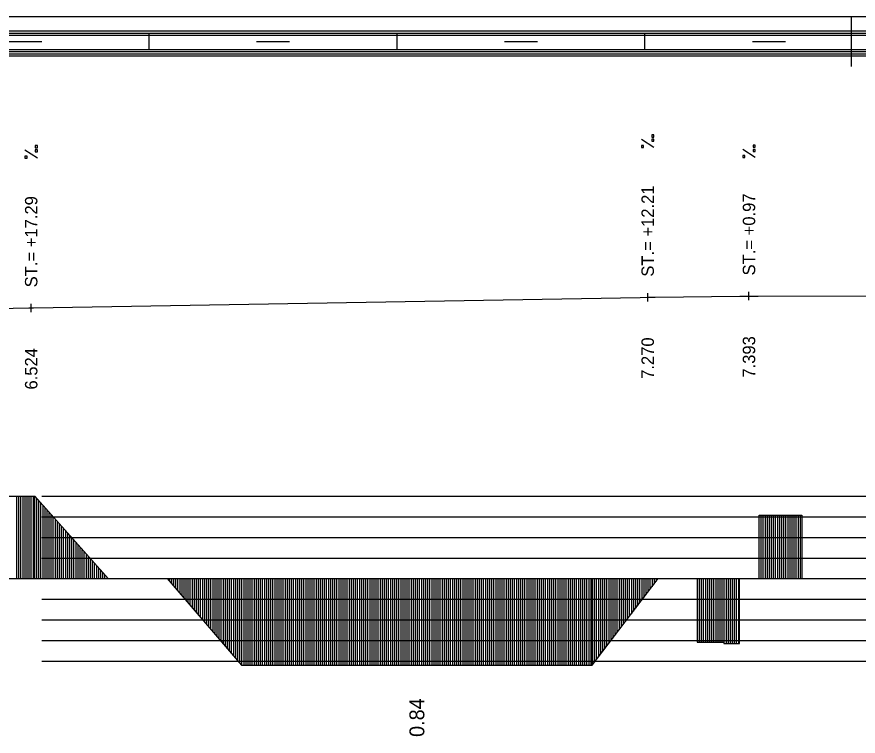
# Model space of a CAD drawing. Extents: x 2 to 10148, y 0 to 380.
# Drawn here: x 949 to 1050.8, y 292.9 to 380 of the extents above; entities that cross this region are included whole.
import ezdxf

# ---------------------------------------------------------------- set-up
doc = ezdxf.new("R2010")
doc.units = 0
for name, color, linetype in [('NIVELETA_CARA', 7, 'Continuous'), ('NIVELETA_TEXT', 7, 'Continuous'), ('RAM', 7, 'Continuous'), ('ZRYCHL_CARA_C', 7, 'Continuous'), ('ZRYCHL_RASTR', 7, 'Continuous'), ('ZRYCHL_TEXT', 7, 'Continuous')]:
    doc.layers.add(name, color=color, linetype=linetype)

msp = doc.modelspace()

# ---------------------------------------------------------------- linework, layer by layer
at = {"layer": 'NIVELETA_CARA'}
for p, q in [((1025.33, 345.55), (1025.33, 346.55)), ((1036.47, 346.19), (1037.59, 346.2)), ((1037.59, 345.7), (1037.59, 346.7)), ((1037.59, 346.2), (1038.72, 346.2)), ((1038.72, 346.2), (1063.64, 346.23)), ((950.72, 344.26), (950.72, 345.26)), ((951.02, 344.77), (1024.44, 346.04)), ((1024.44, 346.04), (1025.33, 346.05)), ((1025.33, 346.05), (1026.22, 346.06)), ((1026.22, 346.06), (1036.47, 346.19)), ((936.17, 344.49), (950.42, 344.76)), ((950.42, 344.76), (950.72, 344.76)), ((950.72, 344.76), (951.02, 344.77))]:
    msp.add_line(p, q, dxfattribs=at)
at = {"layer": 'NIVELETA_TEXT'}
for p, q in [((1026.08, 365.7), (1025.83, 365.7)), ((1025.83, 365.7), (1025.83, 365.45)), ((1026.08, 365.45), (1026.08, 365.7)), ((1026.07, 364.18), (1024.58, 365.17)), ((1025.83, 365.45), (1026.08, 365.45)), ((1025.83, 365.45), (1025.83, 365.45)), ((1026.08, 365.19), (1025.83, 365.19)), ((1025.83, 365.19), (1025.83, 364.94)), ((1025.83, 364.94), (1026.08, 364.94)), ((1025.83, 364.94), (1025.83, 364.94)), ((1026.08, 364.94), (1026.08, 365.19)), ((951.47, 362.89), (949.97, 363.88)), ((951.47, 364.41), (951.22, 364.41)), ((951.22, 364.41), (951.22, 364.16)), ((951.22, 364.16), (951.47, 364.16)), ((951.22, 364.16), (951.23, 364.16)), ((951.47, 363.9), (951.22, 363.9)), ((951.22, 363.9), (951.22, 363.65)), ((951.22, 363.65), (951.47, 363.65)), ((951.22, 363.65), (951.23, 363.65)), ((951.47, 364.16), (951.47, 364.41)), ((951.47, 363.65), (951.47, 363.9)), ((1024.83, 364.43), (1024.58, 364.43)), ((1024.58, 364.43), (1024.58, 364.19)), ((1024.58, 364.19), (1024.59, 364.18)), ((1024.58, 364.18), (1024.83, 364.18)), ((1024.83, 364.18), (1024.83, 364.43)), ((1038.34, 362.96), (1036.85, 363.95)), ((1038.34, 364.47), (1038.09, 364.47)), ((1038.09, 364.47), (1038.09, 364.23)), ((1038.09, 364.23), (1038.1, 364.22)), ((1038.09, 364.22), (1038.34, 364.22)), ((1038.34, 363.96), (1038.09, 363.96)), ((1038.09, 363.96), (1038.09, 363.72)), ((1038.09, 363.72), (1038.1, 363.71)), ((1038.09, 363.71), (1038.34, 363.71)), ((1038.34, 364.22), (1038.34, 364.47)), ((1038.34, 363.71), (1038.34, 363.96)), ((950.22, 363.14), (949.97, 363.14)), ((949.97, 363.14), (949.97, 362.9)), ((949.97, 362.9), (949.98, 362.89)), ((949.97, 362.89), (950.22, 362.89)), ((950.22, 362.89), (950.22, 363.14)), ((1037.09, 363.2), (1036.85, 363.2)), ((1036.85, 363.2), (1036.85, 362.96)), ((1036.85, 362.96), (1037.09, 362.96)), ((1036.85, 362.96), (1036.85, 362.96)), ((1037.09, 362.96), (1037.09, 363.2))]:
    msp.add_line(p, q, dxfattribs=at)
at = {"layer": 'RAM'}
for p, q in [((1245.39, 380), (631.22, 380)), ((1050, 374), (1050, 380)), ((1245.39, 378.25), (631.22, 378.25)), ((1245.39, 378), (631.22, 378)), ((965, 376), (965, 378)), ((995, 376), (995, 378)), ((1025, 376), (1025, 378)), ((1245.39, 377.75), (631.22, 377.75)), ((948, 377), (952, 377)), ((978, 377), (982, 377)), ((1008, 377), (1012, 377)), ((1038, 377), (1042, 377)), ((1245.39, 376), (631.22, 376)), ((1245.39, 375.75), (631.22, 375.75)), ((1245.39, 375.5), (631.22, 375.5)), ((1245.39, 375.25), (631.22, 375.25))]:
    msp.add_line(p, q, dxfattribs=at)
at = {"layer": 'ZRYCHL_CARA_C'}
for p, q in [((911.73, 321.99), (951.15, 321.99)), ((948.98, 312), (948.98, 321.99)), ((949.23, 312), (949.23, 321.99)), ((949.48, 312), (949.48, 321.99)), ((949.73, 312), (949.73, 321.99)), ((949.98, 312), (949.98, 321.99)), ((950.23, 312), (950.23, 321.99)), ((950.48, 312), (950.48, 321.99)), ((950.73, 312), (950.73, 321.99)), ((950.98, 312), (950.98, 321.99)), ((951.15, 312), (951.15, 321.99)), ((951.15, 321.99), (960.05, 312)), ((951.4, 312), (951.4, 321.71)), ((951.65, 312), (951.65, 321.43)), ((951.9, 312), (951.9, 321.15)), ((952.15, 312), (952.15, 320.87)), ((952.4, 312), (952.4, 320.59)), ((952.65, 312), (952.65, 320.31)), ((952.9, 312), (952.9, 320.03)), ((953.15, 312), (953.15, 319.75)), ((953.4, 312), (953.4, 319.47)), ((953.65, 312), (953.65, 319.19)), ((953.9, 312), (953.9, 318.91)), ((1038.82, 312), (1038.82, 319.69)), ((1038.82, 312), (1038.82, 319.69)), ((1038.82, 319.69), (1043.98, 319.69)), ((1039.07, 312), (1039.07, 319.69)), ((1039.32, 312), (1039.32, 319.69)), ((1039.57, 312), (1039.57, 319.69)), ((1039.82, 312), (1039.82, 319.69)), ((1040.07, 312), (1040.07, 319.69)), ((1040.32, 312), (1040.32, 319.69)), ((1040.57, 312), (1040.57, 319.69)), ((1040.82, 312), (1040.82, 319.69)), ((1041.07, 312), (1041.07, 319.69)), ((1041.32, 312), (1041.32, 319.69)), ((1041.57, 312), (1041.57, 319.69)), ((1041.82, 312), (1041.82, 319.69)), ((1042.07, 312), (1042.07, 319.69)), ((1042.32, 312), (1042.32, 319.69)), ((1042.57, 312), (1042.57, 319.69)), ((1042.82, 312), (1042.82, 319.69)), ((1043.07, 312), (1043.07, 319.69)), ((1043.32, 312), (1043.32, 319.69)), ((1043.57, 312), (1043.57, 319.69)), ((1043.82, 312), (1043.82, 319.69)), ((1043.98, 319.69), (1043.98, 312)), ((954.15, 312), (954.15, 318.63)), ((954.4, 312), (954.4, 318.34)), ((954.65, 312), (954.65, 318.06)), ((954.9, 312), (954.9, 317.78)), ((955.15, 312), (955.15, 317.5)), ((955.4, 312), (955.4, 317.22)), ((955.65, 312), (955.65, 316.94)), ((955.9, 312), (955.9, 316.66)), ((956.15, 312), (956.15, 316.38)), ((956.4, 312), (956.4, 316.1)), ((956.65, 312), (956.65, 315.82)), ((956.9, 312), (956.9, 315.54)), ((957.15, 312), (957.15, 315.26)), ((957.4, 312), (957.4, 314.98)), ((957.65, 312), (957.65, 314.7)), ((957.9, 312), (957.9, 314.41)), ((958.15, 312), (958.15, 314.13)), ((958.4, 312), (958.4, 313.85)), ((958.65, 312), (958.65, 313.57)), ((958.9, 312), (958.9, 313.29)), ((959.15, 312), (959.15, 313.01)), ((959.4, 312), (959.4, 312.73)), ((631.22, 312), (1245.39, 312)), ((959.65, 312), (959.65, 312.45)), ((959.9, 312), (959.9, 312.17)), ((967.19, 312), (976.19, 301.54)), ((967.44, 312), (967.44, 311.71)), ((967.69, 312), (967.69, 311.42)), ((967.94, 312), (967.94, 311.13)), ((968.19, 312), (968.19, 310.84)), ((968.44, 312), (968.44, 310.55)), ((968.69, 312), (968.69, 310.26)), ((968.94, 312), (968.94, 309.97)), ((969.19, 312), (969.19, 309.68)), ((969.44, 312), (969.44, 309.39)), ((969.69, 312), (969.69, 309.09)), ((969.94, 312), (969.94, 308.8)), ((970.19, 312), (970.19, 308.51)), ((970.44, 312), (970.44, 308.22)), ((970.69, 312), (970.69, 307.93)), ((970.94, 312), (970.94, 307.64)), ((971.19, 312), (971.19, 307.35)), ((971.44, 312), (971.44, 307.06)), ((971.69, 312), (971.69, 306.77)), ((971.94, 312), (971.94, 306.48)), ((972.19, 312), (972.19, 306.19)), ((972.44, 312), (972.44, 305.9)), ((972.69, 312), (972.69, 305.61)), ((972.94, 312), (972.94, 305.32)), ((973.19, 312), (973.19, 305.03)), ((973.44, 312), (973.44, 304.74)), ((973.69, 312), (973.69, 304.45)), ((973.94, 312), (973.94, 304.16)), ((974.19, 312), (974.19, 303.87)), ((974.44, 312), (974.44, 303.57)), ((974.69, 312), (974.69, 303.28)), ((974.94, 312), (974.94, 302.99)), ((975.19, 312), (975.19, 302.7)), ((975.44, 312), (975.44, 302.41)), ((975.69, 312), (975.69, 302.12)), ((975.94, 312), (975.94, 301.83)), ((976.19, 312), (976.19, 301.54)), ((976.44, 312), (976.44, 301.54)), ((976.69, 312), (976.69, 301.54)), ((976.94, 312), (976.94, 301.54)), ((977.19, 312), (977.19, 301.54)), ((977.44, 312), (977.44, 301.54)), ((977.69, 312), (977.69, 301.54)), ((977.94, 312), (977.94, 301.54)), ((978.19, 312), (978.19, 301.54)), ((978.44, 312), (978.44, 301.54)), ((978.69, 312), (978.69, 301.54)), ((978.94, 312), (978.94, 301.54)), ((979.19, 312), (979.19, 301.54)), ((979.44, 312), (979.44, 301.54)), ((979.69, 312), (979.69, 301.54)), ((979.94, 312), (979.94, 301.54)), ((980.19, 312), (980.19, 301.54)), ((980.44, 312), (980.44, 301.54)), ((980.69, 312), (980.69, 301.54)), ((980.94, 312), (980.94, 301.54)), ((981.19, 312), (981.19, 301.54)), ((981.44, 312), (981.44, 301.54)), ((981.69, 312), (981.69, 301.54)), ((981.94, 312), (981.94, 301.54)), ((982.19, 312), (982.19, 301.54)), ((982.44, 312), (982.44, 301.54)), ((982.69, 312), (982.69, 301.54)), ((982.94, 312), (982.94, 301.54)), ((983.19, 312), (983.19, 301.54)), ((983.44, 312), (983.44, 301.54)), ((983.69, 312), (983.69, 301.54)), ((983.94, 312), (983.94, 301.54)), ((984.19, 312), (984.19, 301.54)), ((984.44, 312), (984.44, 301.54)), ((984.69, 312), (984.69, 301.54)), ((984.94, 312), (984.94, 301.54)), ((985.19, 312), (985.19, 301.54)), ((985.44, 312), (985.44, 301.54)), ((985.69, 312), (985.69, 301.54)), ((985.94, 312), (985.94, 301.54)), ((986.19, 312), (986.19, 301.54)), ((986.44, 312), (986.44, 301.54)), ((986.69, 312), (986.69, 301.54)), ((986.94, 312), (986.94, 301.54)), ((987.19, 312), (987.19, 301.54)), ((987.44, 312), (987.44, 301.54)), ((987.69, 312), (987.69, 301.54)), ((987.94, 312), (987.94, 301.54)), ((988.19, 312), (988.19, 301.54)), ((988.44, 312), (988.44, 301.54)), ((988.69, 312), (988.69, 301.54)), ((988.94, 312), (988.94, 301.54)), ((989.19, 312), (989.19, 301.54)), ((989.44, 312), (989.44, 301.54)), ((989.69, 312), (989.69, 301.54)), ((989.94, 312), (989.94, 301.54)), ((990.19, 312), (990.19, 301.54)), ((990.44, 312), (990.44, 301.54)), ((990.69, 312), (990.69, 301.54)), ((990.94, 312), (990.94, 301.54)), ((991.19, 312), (991.19, 301.54)), ((991.44, 312), (991.44, 301.54)), ((991.69, 312), (991.69, 301.54)), ((991.94, 312), (991.94, 301.54)), ((992.19, 312), (992.19, 301.54)), ((992.44, 312), (992.44, 301.54)), ((992.69, 312), (992.69, 301.54)), ((992.94, 312), (992.94, 301.54)), ((993.19, 312), (993.19, 301.54)), ((993.44, 312), (993.44, 301.54)), ((993.69, 312), (993.69, 301.54)), ((993.94, 312), (993.94, 301.54)), ((994.19, 312), (994.19, 301.54)), ((994.44, 312), (994.44, 301.54)), ((994.69, 312), (994.69, 301.54)), ((994.94, 312), (994.94, 301.54)), ((995.19, 312), (995.19, 301.54)), ((995.44, 312), (995.44, 301.54)), ((995.69, 312), (995.69, 301.54)), ((995.94, 312), (995.94, 301.54)), ((996.19, 312), (996.19, 301.54)), ((996.44, 312), (996.44, 301.54)), ((996.69, 312), (996.69, 301.54)), ((996.94, 312), (996.94, 301.54)), ((997.19, 312), (997.19, 301.54)), ((997.44, 312), (997.44, 301.54)), ((997.69, 312), (997.69, 301.54)), ((997.94, 312), (997.94, 301.54)), ((998.19, 312), (998.19, 301.54)), ((998.44, 312), (998.44, 301.54)), ((998.69, 312), (998.69, 301.54)), ((998.94, 312), (998.94, 301.54)), ((999.19, 312), (999.19, 301.54)), ((999.44, 312), (999.44, 301.54)), ((999.69, 312), (999.69, 301.54)), ((999.94, 312), (999.94, 301.54)), ((1000.19, 312), (1000.19, 301.54)), ((1000.44, 312), (1000.44, 301.54)), ((1000.69, 312), (1000.69, 301.54)), ((1000.94, 312), (1000.94, 301.54)), ((1001.19, 312), (1001.19, 301.54)), ((1001.44, 312), (1001.44, 301.54)), ((1001.69, 312), (1001.69, 301.54)), ((1001.94, 312), (1001.94, 301.54)), ((1002.19, 312), (1002.19, 301.54)), ((1002.44, 312), (1002.44, 301.54)), ((1002.69, 312), (1002.69, 301.54)), ((1002.94, 312), (1002.94, 301.54)), ((1003.19, 312), (1003.19, 301.54)), ((1003.44, 312), (1003.44, 301.54)), ((1003.69, 312), (1003.69, 301.54)), ((1003.94, 312), (1003.94, 301.54)), ((1004.19, 312), (1004.19, 301.54)), ((1004.44, 312), (1004.44, 301.54)), ((1004.69, 312), (1004.69, 301.54)), ((1004.94, 312), (1004.94, 301.54)), ((1005.19, 312), (1005.19, 301.54)), ((1005.44, 312), (1005.44, 301.54)), ((1005.69, 312), (1005.69, 301.54)), ((1005.94, 312), (1005.94, 301.54)), ((1006.19, 312), (1006.19, 301.54)), ((1006.44, 312), (1006.44, 301.54)), ((1006.69, 312), (1006.69, 301.54)), ((1006.94, 312), (1006.94, 301.54)), ((1007.19, 312), (1007.19, 301.54)), ((1007.44, 312), (1007.44, 301.54)), ((1007.69, 312), (1007.69, 301.54)), ((1007.94, 312), (1007.94, 301.54)), ((1008.19, 312), (1008.19, 301.54)), ((1008.44, 312), (1008.44, 301.54)), ((1008.69, 312), (1008.69, 301.54)), ((1008.94, 312), (1008.94, 301.54)), ((1009.19, 312), (1009.19, 301.54)), ((1009.44, 312), (1009.44, 301.54)), ((1009.69, 312), (1009.69, 301.54)), ((1009.94, 312), (1009.94, 301.54)), ((1010.19, 312), (1010.19, 301.54)), ((1010.44, 312), (1010.44, 301.54)), ((1010.69, 312), (1010.69, 301.54)), ((1010.94, 312), (1010.94, 301.54)), ((1011.19, 312), (1011.19, 301.54)), ((1011.44, 312), (1011.44, 301.54)), ((1011.69, 312), (1011.69, 301.54)), ((1011.94, 312), (1011.94, 301.54)), ((1012.19, 312), (1012.19, 301.54)), ((1012.44, 312), (1012.44, 301.54)), ((1012.69, 312), (1012.69, 301.54)), ((1012.94, 312), (1012.94, 301.54)), ((1013.19, 312), (1013.19, 301.54)), ((1013.44, 312), (1013.44, 301.54)), ((1013.69, 312), (1013.69, 301.54)), ((1013.94, 312), (1013.94, 301.54)), ((1014.19, 312), (1014.19, 301.54)), ((1014.44, 312), (1014.44, 301.54)), ((1014.69, 312), (1014.69, 301.54)), ((1014.94, 312), (1014.94, 301.54)), ((1015.19, 312), (1015.19, 301.54)), ((1015.44, 312), (1015.44, 301.54)), ((1015.69, 312), (1015.69, 301.54)), ((1015.94, 312), (1015.94, 301.54)), ((1016.19, 312), (1016.19, 301.54)), ((1016.44, 312), (1016.44, 301.54)), ((1016.69, 312), (1016.69, 301.54)), ((1016.94, 312), (1016.94, 301.54)), ((1017.19, 312), (1017.19, 301.54)), ((1017.44, 312), (1017.44, 301.54)), ((1017.69, 312), (1017.69, 301.54)), ((1017.94, 312), (1017.94, 301.54)), ((1018.19, 312), (1018.19, 301.54)), ((1018.44, 312), (1018.44, 301.54)), ((1018.61, 312), (1018.61, 301.54)), ((1018.61, 301.54), (1026.61, 312)), ((1018.86, 312), (1018.86, 301.87)), ((1019.11, 312), (1019.11, 302.2)), ((1019.36, 312), (1019.36, 302.52)), ((1019.61, 312), (1019.61, 302.85)), ((1019.86, 312), (1019.86, 303.18)), ((1020.11, 312), (1020.11, 303.5)), ((1020.36, 312), (1020.36, 303.83)), ((1020.61, 312), (1020.61, 304.16)), ((1020.86, 312), (1020.86, 304.48)), ((1021.11, 312), (1021.11, 304.81)), ((1021.36, 312), (1021.36, 305.14)), ((1021.61, 312), (1021.61, 305.46)), ((1021.86, 312), (1021.86, 305.79)), ((1022.11, 312), (1022.11, 306.12)), ((1022.36, 312), (1022.36, 306.44)), ((1022.61, 312), (1022.61, 306.77)), ((1022.86, 312), (1022.86, 307.1)), ((1023.11, 312), (1023.11, 307.42)), ((1023.36, 312), (1023.36, 307.75)), ((1023.61, 312), (1023.61, 308.08)), ((1023.86, 312), (1023.86, 308.4)), ((1024.11, 312), (1024.11, 308.73)), ((1024.36, 312), (1024.36, 309.06)), ((1024.61, 312), (1024.61, 309.39)), ((1024.86, 312), (1024.86, 309.71)), ((1025.11, 312), (1025.11, 310.04)), ((1025.36, 312), (1025.36, 310.37)), ((1025.61, 312), (1025.61, 310.69)), ((1025.86, 312), (1025.86, 311.02)), ((1026.11, 312), (1026.11, 311.35)), ((1026.36, 312), (1026.36, 311.67)), ((1031.31, 312), (1031.31, 304.31)), ((1031.31, 312), (1031.31, 304.31)), ((1031.56, 312), (1031.56, 304.31)), ((1031.81, 312), (1031.81, 304.31)), ((1032.06, 312), (1032.06, 304.31)), ((1032.31, 312), (1032.31, 304.31)), ((1032.56, 312), (1032.56, 304.31)), ((1032.81, 312), (1032.81, 304.31)), ((1033.06, 312), (1033.06, 304.31)), ((1033.31, 312), (1033.31, 304.31)), ((1033.56, 312), (1033.56, 304.31)), ((1033.81, 312), (1033.81, 304.31)), ((1034.06, 312), (1034.06, 304.31)), ((1034.31, 312), (1034.31, 304.31)), ((1034.56, 312), (1034.56, 304.14)), ((1034.81, 312), (1034.81, 304.14)), ((1035.06, 312), (1035.06, 304.14)), ((1035.31, 312), (1035.31, 304.14)), ((1035.56, 312), (1035.56, 304.14)), ((1035.81, 312), (1035.81, 304.14)), ((1036.06, 312), (1036.06, 304.14)), ((1036.31, 312), (1036.31, 304.14)), ((1036.45, 304.14), (1036.45, 312)), ((1031.31, 304.31), (1034.56, 304.31)), ((1034.56, 304.31), (1034.56, 304.14)), ((1034.56, 304.14), (1036.45, 304.14)), ((976.19, 301.54), (1018.61, 301.54))]:
    msp.add_line(p, q, dxfattribs=at)
at = {"layer": 'ZRYCHL_RASTR'}
for p, q in [((952, 322), (1148, 322)), ((952, 319.5), (1148, 319.5)), ((952, 317), (1148, 317)), ((952, 314.5), (1148, 314.5)), ((952, 309.5), (1148, 309.5)), ((952, 307), (1148, 307)), ((952, 304.5), (1148, 304.5)), ((952, 302), (1148, 302))]:
    msp.add_line(p, q, dxfattribs=at)

# ---------------------------------------------------------------- texts
at = {"layer": 'NIVELETA_TEXT'}
for s, p in [('ST.= +12.21', (1026.08, 348.55)), ('ST.= +0.97', (1038.34, 348.7)), ('ST.= +17.29', (951.47, 347.26)), ('7.270', (1026.08, 336.18)), ('7.393', (1038.34, 336.33)), ('6.524', (951.47, 334.89))]:
    msp.add_text(s, height=1.5, rotation=90, dxfattribs=at).set_placement(p)
at = {"layer": 'ZRYCHL_TEXT'}
msp.add_text('0.84', height=1.8, rotation=90, dxfattribs=at).set_placement((998.3, 292.84))

doc.saveas('drawing.dxf')
